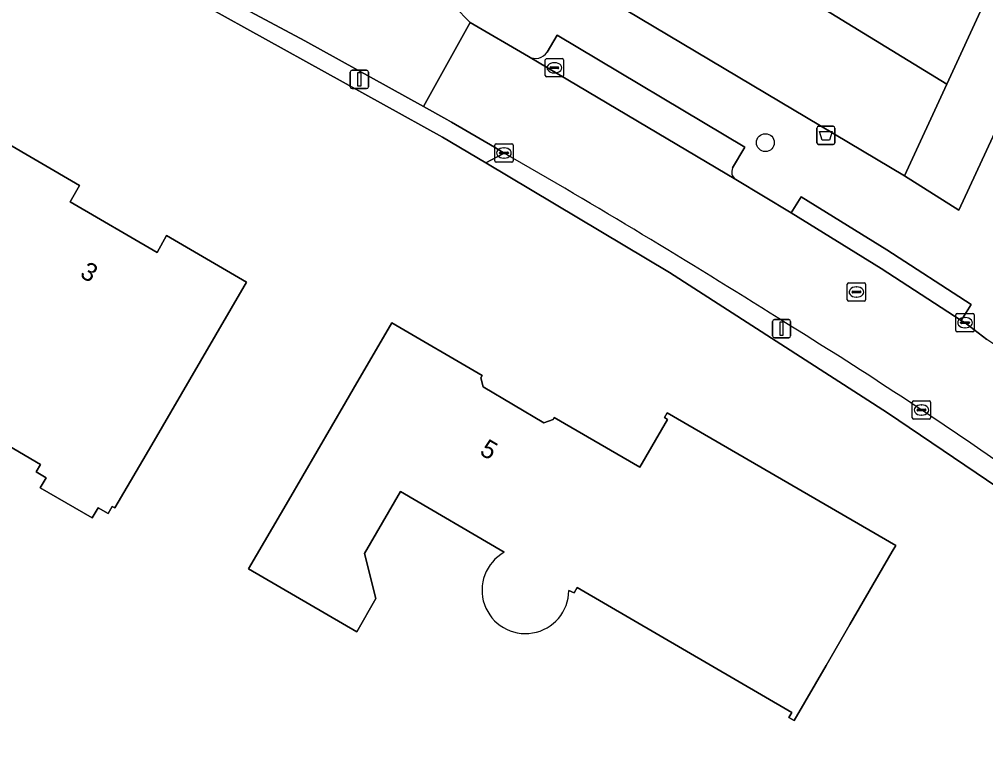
# Model space of a CAD drawing. Extents: x 161692 to 162379, y 380760 to 381678.
# Drawn here: x 161835.2 to 161888, y 381017.3 to 381058 of the extents above; entities that cross this region are included whole.
import ezdxf

# ---------------------------------------------------------------- set-up
doc = ezdxf.new("R2010")
doc.units = 0
for name, color, linetype in [('IMGEO_Afvalbak', 7, 'Continuous'), ('IMGEO_Boom', 7, 'Continuous'), ('IMGEO_Erf', 7, 'Continuous'), ('IMGEO_Groenvoorziening', 7, 'Continuous'), ('IMGEO_Kolk', 7, 'Continuous'), ('IMGEO_Lichtmast', 7, 'Continuous'), ('IMGEO_Pand', 7, 'Continuous'), ('IMGEO_Pand_nummerreeks', 7, 'Continuous'), ('IMGEO_Parkeervlak_open', 7, 'Continuous'), ('IMGEO_Rijbaan_lokaal_open', 7, 'Continuous'), ('IMGEO_Rioolput', 7, 'Continuous'), ('IMGEO_Voetpad_gesloten', 7, 'Continuous'), ('IMGEO_Voetpad_open', 7, 'Continuous')]:
    doc.layers.add(name, color=color, linetype=linetype)

msp = doc.modelspace()

# ---------------------------------------------------------------- linework, layer by layer
at = {"layer": 'IMGEO_Afvalbak'}
for p, q in [((161878.783, 381051.236), (161878.783, 381052.036)), ((161878.783, 381052.036), (161878.783, 381051.236)), ((161878.883, 381052.136), (161879.673, 381052.136)), ((161879.673, 381052.136), (161878.883, 381052.136)), ((161879.773, 381052.036), (161879.773, 381051.236)), ((161879.773, 381051.236), (161879.773, 381052.036)), ((161879.673, 381051.136), (161878.883, 381051.136)), ((161878.883, 381051.136), (161879.673, 381051.136))]:
    msp.add_line(p, q, dxfattribs=at)
msp.add_lwpolyline([(161878.926, 381051.85), (161879.63, 381051.85), (161879.481, 381051.38), (161879.075, 381051.38), (161878.926, 381051.85)], dxfattribs=at)
for centre, start, end in [((161878.883, 381052.036), 90, 180), ((161878.883, 381052.036), 90, 180), ((161879.673, 381052.036), 0, 90), ((161879.673, 381052.036), 360, 90), ((161878.883, 381051.236), 180, 270), ((161878.883, 381051.236), 180, 270), ((161879.673, 381051.236), 270, 0), ((161879.673, 381051.236), 270, 0)]:
    msp.add_arc(centre, 0.1, start, end, dxfattribs=at)
at = {"layer": 'IMGEO_Boom'}
msp.add_circle((161875.969, 381051.241), 0.489, dxfattribs=at)
at = {"layer": 'IMGEO_Erf'}
for points in [[(161909.012, 381017.255), (161901.853, 381023.073), (161892.907, 381029.507), (161882.643, 381036.459), (161870.723, 381044.134), (161860.683, 381050.137), (161858.317, 381051.533), (161845.401, 381058.686)], [(161834.13, 381051.421), (161838.464, 381048.899), (161837.945, 381048.009), (161842.706, 381045.222), (161843.225, 381046.15), (161847.594, 381043.596), (161845.077, 381039.275), (161842.416, 381034.706), (161840.402, 381031.248), (161840.249, 381031.335), (161840.025, 381030.947), (161839.478, 381031.263), (161839.16, 381030.716), (161836.32, 381032.355), (161836.637, 381032.902), (161836.089, 381033.218), (161836.33, 381033.627), (161831, 381036.741)], [(161847.709, 381027.924), (161849.885, 381031.659), (161853.025, 381037.05), (161853.428, 381037.742), (161855.541, 381041.371), (161860.479, 381038.496), (161860.408, 381038.367), (161860.532, 381037.877), (161863.858, 381035.911), (161864.371, 381036.084), (161864.419, 381036.194), (161869.101, 381033.478), (161870.622, 381036.09), (161870.45, 381036.191), (161870.606, 381036.459), (161883.104, 381029.186), (161882.913, 381028.858), (161880.589, 381024.865), (161879.286, 381022.626), (161877.536, 381019.619), (161877.26, 381019.78), (161877.421, 381020.057), (161865.674, 381026.895), (161865.507, 381026.607), (161865.224, 381026.733)], [(161861.69, 381028.822), (161856.012, 381032.153), (161854.045, 381028.75), (161854.674, 381026.286), (161853.628, 381024.476), (161847.709, 381027.924)]]:
    msp.add_lwpolyline(points, dxfattribs=at)
msp.add_arc((161862.849, 381026.749), 2.375, 119.201, 359.6231, dxfattribs=at)
at = {"layer": 'IMGEO_Groenvoorziening'}
msp.add_lwpolyline([(161857.693, 381064.752), (161858.502, 381064.372), (161883.582, 381049.424), (161885.89, 381054.437), (161873.202, 381062.221), (161878.244, 381064.228), (161878.889, 381064.485)], dxfattribs=at)
msp.add_lwpolyline([(161883.649, 381060.994), (161880.995, 381062.556), (161878.244, 381064.228), (161873.202, 381062.221), (161885.89, 381054.437), (161887.953, 381058.917)], close=True, dxfattribs=at)
at = {"layer": 'IMGEO_Kolk'}
for p, q in [((161863.933, 381054.91), (161863.933, 381055.762)), ((161864.008, 381055.836), (161864.86, 381055.836)), ((161864.934, 381055.762), (161864.934, 381054.91)), ((161864.192, 381055.33), (161864.192, 381055.342)), ((161864.63, 381055.293), (161864.232, 381055.293)), ((161864.235, 381055.379), (161864.633, 381055.379)), ((161864.421, 381055.616), (161864.446, 381055.616)), ((161864.676, 381055.342), (161864.676, 381055.33)), ((161864.86, 381054.836), (161864.008, 381054.836)), ((161864.444, 381055.056), (161864.419, 381055.056)), ((161861.175, 381050.246), (161861.175, 381051.098)), ((161861.25, 381051.172), (161862.102, 381051.172)), ((161861.663, 381050.952), (161861.688, 381050.952)), ((161862.176, 381051.098), (161862.176, 381050.246)), ((161861.434, 381050.666), (161861.434, 381050.678)), ((161861.872, 381050.629), (161861.474, 381050.629)), ((161861.477, 381050.715), (161861.875, 381050.715)), ((161861.918, 381050.678), (161861.918, 381050.666)), ((161862.102, 381050.172), (161861.25, 381050.172)), ((161861.686, 381050.392), (161861.661, 381050.392)), ((161886.388, 381040.96), (161886.388, 381041.812)), ((161886.463, 381041.886), (161887.315, 381041.886)), ((161886.69, 381041.429), (161887.088, 381041.429)), ((161886.876, 381041.666), (161886.901, 381041.666)), ((161887.389, 381041.812), (161887.389, 381040.96)), ((161886.647, 381041.38), (161886.647, 381041.392)), ((161887.085, 381041.343), (161886.687, 381041.343)), ((161886.899, 381041.106), (161886.874, 381041.106)), ((161887.131, 381041.392), (161887.131, 381041.38)), ((161887.315, 381040.886), (161886.463, 381040.886)), ((161884.005, 381036.183), (161884.005, 381037.035)), ((161884.08, 381037.109), (161884.932, 381037.109)), ((161884.493, 381036.889), (161884.518, 381036.889)), ((161885.006, 381037.035), (161885.006, 381036.183)), ((161884.264, 381036.603), (161884.264, 381036.615)), ((161884.702, 381036.566), (161884.304, 381036.566)), ((161884.307, 381036.652), (161884.705, 381036.652)), ((161884.516, 381036.329), (161884.491, 381036.329)), ((161884.748, 381036.615), (161884.748, 381036.603)), ((161884.932, 381036.109), (161884.08, 381036.109))]:
    msp.add_line(p, q, dxfattribs=at)
for points in [[(161863.933, 381054.91), (161863.933, 381055.762)], [(161864.008, 381055.836), (161864.86, 381055.836)], [(161864.934, 381055.762), (161864.934, 381054.91)], [(161864.86, 381054.836), (161864.008, 381054.836)], [(161861.175, 381050.246), (161861.175, 381051.098)], [(161861.25, 381051.172), (161862.102, 381051.172)], [(161862.176, 381051.098), (161862.176, 381050.246)], [(161862.102, 381050.172), (161861.25, 381050.172)], [(161886.388, 381040.96), (161886.388, 381041.812)], [(161886.463, 381041.886), (161887.315, 381041.886)], [(161887.389, 381041.812), (161887.389, 381040.96)], [(161887.315, 381040.886), (161886.463, 381040.886)], [(161884.005, 381036.183), (161884.005, 381037.035)], [(161884.08, 381037.109), (161884.932, 381037.109)], [(161885.006, 381037.035), (161885.006, 381036.183)], [(161884.932, 381036.109), (161884.08, 381036.109)]]:
    msp.add_lwpolyline(points, dxfattribs=at)
for centre, radius, start, end in [((161864.01, 381055.76), 0.0765, 91.552, 178.448), ((161864.01, 381055.76), 0.0765, 91.552, 178.448), ((161864.858, 381055.76), 0.0765, 1.552, 88.448), ((161864.858, 381055.76), 0.0765, 1.552, 88.448), ((161864.232, 381055.339), 0.0403, 85.8775, 175.7526), ((161864.229, 381055.329), 0.0366, 178.938, 274.7102), ((161864.633, 381055.336), 0.043, 264.8664, 352.4533), ((161864.637, 381055.341), 0.0386, 1.7309, 96.639), ((161864.01, 381054.912), 0.0765, 181.552, 268.448), ((161864.01, 381054.912), 0.0765, 181.552, 268.448), ((161864.858, 381054.912), 0.0765, 271.552, 358.448), ((161864.858, 381054.912), 0.0765, 271.552, 358.448), ((161861.252, 381051.096), 0.0765, 91.552, 178.448), ((161861.252, 381051.096), 0.0765, 91.552, 178.448), ((161862.1, 381051.096), 0.0765, 1.552, 88.448), ((161862.1, 381051.096), 0.0765, 1.552, 88.448), ((161861.474, 381050.675), 0.0403, 85.8775, 175.7526), ((161861.471, 381050.665), 0.0366, 178.938, 274.7102), ((161861.875, 381050.672), 0.043, 264.8664, 352.4533), ((161861.879, 381050.677), 0.0386, 1.7309, 96.639), ((161861.252, 381050.248), 0.0765, 181.552, 268.448), ((161861.252, 381050.248), 0.0765, 181.552, 268.448), ((161862.1, 381050.248), 0.0765, 271.552, 358.448), ((161862.1, 381050.248), 0.0765, 271.552, 358.448), ((161886.465, 381041.81), 0.0765, 91.552, 178.448), ((161886.465, 381041.81), 0.0765, 91.552, 178.448), ((161886.687, 381041.389), 0.0403, 85.8775, 175.7526), ((161887.092, 381041.391), 0.0386, 1.7309, 96.639), ((161887.313, 381041.81), 0.0765, 1.552, 88.448), ((161887.313, 381041.81), 0.0765, 1.552, 88.448), ((161886.465, 381040.962), 0.0765, 181.552, 268.448), ((161886.465, 381040.962), 0.0765, 181.552, 268.448), ((161886.684, 381041.379), 0.0366, 178.938, 274.7102), ((161887.088, 381041.386), 0.043, 264.8664, 352.4533), ((161887.313, 381040.962), 0.0765, 271.552, 358.448), ((161887.313, 381040.962), 0.0765, 271.552, 358.448), ((161884.082, 381037.033), 0.0765, 91.552, 178.448), ((161884.082, 381037.033), 0.0765, 91.552, 178.448), ((161884.93, 381037.033), 0.0765, 1.552, 88.448), ((161884.93, 381037.033), 0.0765, 1.552, 88.448), ((161884.082, 381036.185), 0.0765, 181.552, 268.448), ((161884.082, 381036.185), 0.0765, 181.552, 268.448), ((161884.304, 381036.612), 0.0403, 85.8775, 175.7526), ((161884.301, 381036.602), 0.0366, 178.938, 274.7102), ((161884.705, 381036.609), 0.043, 264.8664, 352.4533), ((161884.709, 381036.614), 0.0386, 1.7309, 96.639), ((161884.93, 381036.185), 0.0765, 271.552, 358.448), ((161884.93, 381036.185), 0.0765, 271.552, 358.448)]:
    msp.add_arc(centre, radius, start, end, dxfattribs=at)
for centre, major_axis, ratio, start_param, end_param in [((161864.42, 381055.336), (-0.387, 0.002), 0.722429, 4.712389, 7.853982), ((161864.445, 381055.336), (-0.39, 0.002), 0.717154, 1.570796, 4.712389), ((161861.662, 381050.672), (-0.387, 0.002), 0.722429, 4.712389, 7.853982), ((161861.687, 381050.672), (-0.39, 0.002), 0.717154, 1.570796, 4.712389), ((161886.875, 381041.386), (-0.387, 0.002), 0.722429, 4.712389, 7.853982), ((161886.9, 381041.386), (-0.39, 0.002), 0.717154, 1.570796, 4.712389), ((161884.492, 381036.609), (-0.387, 0.002), 0.722429, 4.712389, 7.853982), ((161884.517, 381036.609), (-0.39, 0.002), 0.717154, 1.570796, 4.712389)]:
    msp.add_ellipse(centre, major_axis=major_axis, ratio=ratio, start_param=start_param, end_param=end_param, dxfattribs=at)
at = {"layer": 'IMGEO_Lichtmast'}
for p, q in [((161853.37, 381055.197), (161854.16, 381055.197)), ((161854.16, 381055.197), (161853.37, 381055.197)), ((161853.27, 381054.297), (161853.27, 381055.097)), ((161853.27, 381055.097), (161853.27, 381054.297)), ((161854.26, 381055.097), (161854.26, 381054.297)), ((161854.26, 381054.297), (161854.26, 381055.097)), ((161854.16, 381054.197), (161853.37, 381054.197)), ((161853.37, 381054.197), (161854.16, 381054.197)), ((161876.361, 381040.661), (161876.361, 381041.461)), ((161876.361, 381041.461), (161876.361, 381040.661)), ((161876.461, 381041.561), (161877.251, 381041.561)), ((161877.251, 381041.561), (161876.461, 381041.561)), ((161877.351, 381041.461), (161877.351, 381040.661)), ((161877.351, 381040.661), (161877.351, 381041.461)), ((161877.251, 381040.561), (161876.461, 381040.561)), ((161876.461, 381040.561), (161877.251, 381040.561))]:
    msp.add_line(p, q, dxfattribs=at)
for points in [[(161853.69, 381055.072), (161853.84, 381055.072), (161853.84, 381054.322), (161853.69, 381054.322), (161853.69, 381055.072)], [(161876.781, 381041.436), (161876.931, 381041.436), (161876.931, 381040.686), (161876.781, 381040.686), (161876.781, 381041.436)]]:
    msp.add_lwpolyline(points, dxfattribs=at)
for centre, start, end in [((161853.37, 381055.097), 90, 180), ((161853.37, 381055.097), 90, 180), ((161854.16, 381055.097), 0, 90), ((161854.16, 381055.097), 360, 90), ((161853.37, 381054.297), 180, 270), ((161853.37, 381054.297), 180, 270), ((161854.16, 381054.297), 270, 0), ((161854.16, 381054.297), 270, 0), ((161876.461, 381041.461), 90, 180), ((161876.461, 381041.461), 90, 180), ((161877.251, 381041.461), 0, 90), ((161877.251, 381041.461), 360, 90), ((161876.461, 381040.661), 180, 270), ((161876.461, 381040.661), 180, 270), ((161877.251, 381040.661), 270, 0), ((161877.251, 381040.661), 270, 0)]:
    msp.add_arc(centre, 0.1, start, end, dxfattribs=at)
at = {"layer": 'IMGEO_Pand'}
for points in [[(161831, 381036.741), (161836.33, 381033.627), (161836.089, 381033.218), (161836.637, 381032.902), (161836.32, 381032.355), (161839.16, 381030.716), (161839.478, 381031.263), (161840.025, 381030.947), (161840.249, 381031.335), (161840.402, 381031.248), (161842.416, 381034.706), (161845.077, 381039.275), (161847.594, 381043.596), (161843.225, 381046.15), (161842.706, 381045.222), (161837.945, 381048.009), (161838.464, 381048.899), (161834.13, 381051.421)], [(161865.224, 381026.733), (161865.507, 381026.607), (161865.674, 381026.895), (161877.421, 381020.057), (161877.26, 381019.78), (161877.536, 381019.619), (161879.286, 381022.626), (161880.589, 381024.865), (161882.913, 381028.858), (161883.104, 381029.186), (161870.606, 381036.459), (161870.45, 381036.191), (161870.622, 381036.09), (161869.101, 381033.478), (161864.419, 381036.194), (161864.371, 381036.084), (161863.858, 381035.911), (161860.532, 381037.877), (161860.408, 381038.367), (161860.479, 381038.496), (161855.541, 381041.371), (161853.428, 381037.742), (161853.025, 381037.05), (161849.885, 381031.659), (161847.709, 381027.924), (161853.628, 381024.476), (161854.674, 381026.286), (161854.045, 381028.75), (161856.012, 381032.153), (161861.69, 381028.822)]]:
    msp.add_lwpolyline(points, dxfattribs=at)
msp.add_arc((161862.849, 381026.749), 2.375, 119.201, 359.6231, dxfattribs=at)
at = {"layer": 'IMGEO_Parkeervlak_open'}
for points in [[(161874.18, 381049.856), (161874.843, 381050.997), (161864.59, 381057.114), (161864.034, 381056.191)], [(161863.015, 381055.945), (161874.352, 381049.226)]]:
    msp.add_lwpolyline(points, dxfattribs=at)
for centre, radius, start, end in [((161863.392, 381056.617), 0.77, 240.6984, 326.4461), ((161874.613, 381049.636), 0.485, 152.9985, 237.5425)]:
    msp.add_arc(centre, radius, start, end, dxfattribs=at)
at = {"layer": 'IMGEO_Rijbaan_lokaal_open'}
msp.add_lwpolyline([(161901.665, 381108.723), (161902.009, 381111.747), (161901.747, 381112.421), (161899.888, 381112.731), (161893.576, 381129.276), (161890.302, 381128.132), (161892.607, 381122.097), (161896.009, 381113.169), (161895.912, 381112.139), (161894.473, 381099.213), (161894.31, 381097.589), (161892.263, 381079.432), (161892.097, 381078.052), (161891.241, 381070.22), (161890.614, 381064.695), (161887.953, 381058.917), (161885.89, 381054.437), (161883.582, 381049.424), (161886.556, 381047.541), (161894.574, 381064.871), (161896.026, 381069.305), (161896.944, 381069.188), (161897.356, 381072.208)], close=True, dxfattribs=at)
for points in [[(161844.624, 381066.127), (161842.339, 381061.338), (161850.791, 381056.809), (161857.272, 381053.223), (161859.824, 381057.819)], [(161905.254, 381028.641), (161900.546, 381032.038), (161895.843, 381035.294), (161888.082, 381040.475), (161886.889, 381041.386), (161886.684, 381041.505), (161882.309, 381044.351), (161877.385, 381047.398), (161874.352, 381049.226), (161863.015, 381055.945), (161859.824, 381057.819), (161857.272, 381053.223), (161858.559, 381052.511), (161858.808, 381052.367), (161861.155, 381050.983), (161861.681, 381050.67)]]:
    msp.add_lwpolyline(points, dxfattribs=at)
for centre, radius, start, end in [((161864.685, 381063.107), 7.183, 166.7623, 227.4095), ((161652.747, 380687.297), 419.158, 57.70406, 60.10176), ((161740.289, 380820.096), 260.148, 55.27804, 58.37491)]:
    msp.add_arc(centre, radius, start, end, dxfattribs=at)
at = {"layer": 'IMGEO_Rioolput'}
for p, q in [((161880.524, 381043.565), (161881.376, 381043.565)), ((161880.449, 381042.639), (161880.449, 381043.491)), ((161880.708, 381043.059), (161880.708, 381043.071)), ((161881.146, 381043.022), (161880.748, 381043.022)), ((161880.751, 381043.108), (161881.149, 381043.108)), ((161880.937, 381043.345), (161880.962, 381043.345)), ((161881.192, 381043.071), (161881.192, 381043.059)), ((161881.45, 381043.491), (161881.45, 381042.639)), ((161881.376, 381042.565), (161880.524, 381042.565)), ((161880.96, 381042.785), (161880.935, 381042.785))]:
    msp.add_line(p, q, dxfattribs=at)
for points in [[(161880.524, 381043.565), (161881.376, 381043.565)], [(161880.449, 381042.639), (161880.449, 381043.491)], [(161881.45, 381043.491), (161881.45, 381042.639)], [(161881.376, 381042.565), (161880.524, 381042.565)]]:
    msp.add_lwpolyline(points, dxfattribs=at)
for centre, radius, start, end in [((161880.526, 381043.489), 0.0765, 91.552, 178.448), ((161880.526, 381043.489), 0.0765, 91.552, 178.448), ((161881.374, 381043.489), 0.0765, 1.552, 88.448), ((161881.374, 381043.489), 0.0765, 1.552, 88.448), ((161880.748, 381043.068), 0.0403, 85.8775, 175.7526), ((161880.745, 381043.058), 0.0366, 178.938, 274.7102), ((161881.149, 381043.065), 0.043, 264.8664, 352.4533), ((161881.153, 381043.07), 0.0386, 1.7309, 96.639), ((161880.526, 381042.641), 0.0765, 181.552, 268.448), ((161880.526, 381042.641), 0.0765, 181.552, 268.448), ((161881.374, 381042.641), 0.0765, 271.552, 358.448), ((161881.374, 381042.641), 0.0765, 271.552, 358.448)]:
    msp.add_arc(centre, radius, start, end, dxfattribs=at)
for centre, major_axis, ratio, start_param, end_param in [((161880.936, 381043.065), (-0.387, 0.002), 0.722429, 4.712389, 7.853982), ((161880.961, 381043.065), (-0.39, 0.002), 0.717154, 1.570796, 4.712389)]:
    msp.add_ellipse(centre, major_axis=major_axis, ratio=ratio, start_param=start_param, end_param=end_param, dxfattribs=at)
at = {"layer": 'IMGEO_Voetpad_gesloten'}
msp.add_lwpolyline([(161877.385, 381047.398), (161882.309, 381044.351), (161886.684, 381041.505), (161887.226, 381042.378), (161882.605, 381045.377), (161877.934, 381048.28)], close=True, dxfattribs=at)
at = {"layer": 'IMGEO_Voetpad_open'}
for points in [[(161894.574, 381064.871), (161886.556, 381047.541), (161883.582, 381049.424), (161858.502, 381064.372)], [(161845.401, 381058.686), (161858.317, 381051.533), (161860.683, 381050.137), (161861.681, 381050.67), (161861.155, 381050.983), (161858.808, 381052.367), (161858.559, 381052.511), (161857.272, 381053.223), (161850.791, 381056.809), (161842.339, 381061.338), (161841.207, 381061.963), (161837.066, 381064.238)], [(161859.824, 381057.819), (161863.015, 381055.945)], [(161864.034, 381056.191), (161864.59, 381057.114), (161874.843, 381050.997), (161874.18, 381049.856)], [(161861.681, 381050.67), (161860.683, 381050.137), (161870.723, 381044.134), (161882.643, 381036.459), (161892.907, 381029.507), (161901.853, 381023.073), (161909.012, 381017.255)], [(161874.352, 381049.226), (161877.385, 381047.398), (161877.934, 381048.28), (161882.605, 381045.377), (161887.226, 381042.378), (161886.684, 381041.505), (161886.889, 381041.386), (161888.082, 381040.475)]]:
    msp.add_lwpolyline(points, dxfattribs=at)
for centre, radius, start, end in [((161864.685, 381063.107), 7.183, 166.7623, 227.4095), ((161863.392, 381056.617), 0.77, 240.6984, 326.4461), ((161652.747, 380687.297), 419.158, 57.70406, 60.10176), ((161874.613, 381049.636), 0.485, 152.9985, 237.5425), ((161740.289, 380820.096), 260.148, 55.27804, 58.37491)]:
    msp.add_arc(centre, radius, start, end, dxfattribs=at)

# ---------------------------------------------------------------- texts
at = {"layer": 'IMGEO_Pand_nummerreeks'}
for s, rotation, p in [('3', 329.6562, (161838.431, 381043.924)), ('5', 329.4126, (161860.289, 381034.211))]:
    msp.add_text(s, height=1, rotation=rotation, dxfattribs=at).set_placement(p)

doc.saveas('drawing.dxf')
